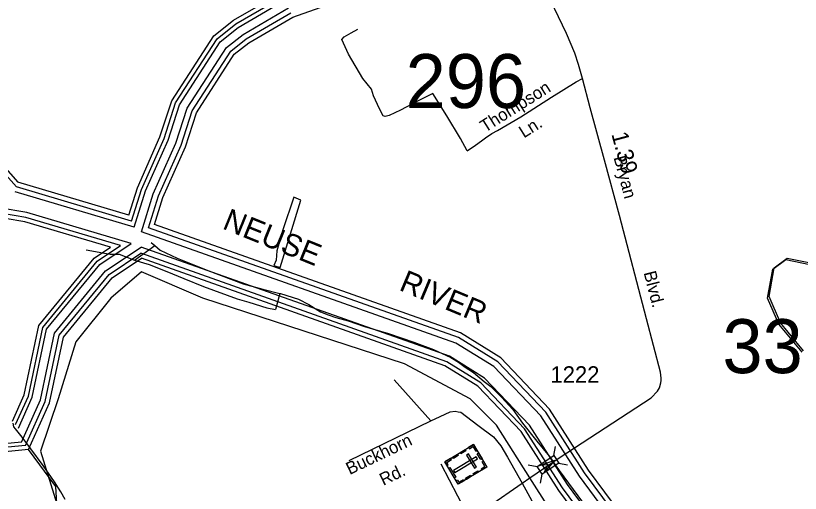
# Model space of a CAD drawing. Extents: x 2206922 to 2357709, y 510027 to 673830.
# Drawn here: x 2284540 to 2290501, y 583410 to 587042 of the extents above; entities that cross this region are included whole.
import ezdxf

# ---------------------------------------------------------------- set-up
doc = ezdxf.new("R2010")
doc.units = 0
for name, color, linetype in [('Exist Boundary Political Urban Extension UEB', 7, 'Continuous'), ('Exist Cultural Cemetery CELL', 7, 'Continuous'), ('Exist Hydrographic Buffer Line', 7, 'Continuous'), ('Exist Hydrographic Creek Single Shore', 7, 'Continuous'), ('Exist Hydrographic Island Shore', 7, 'Continuous'), ('Exist Hydrographic Misc Water Feature', 7, 'Continuous'), ('Exist Hydrographic River Shore', 7, 'Continuous'), ('Exist Hydrographic River Shore Label', 7, 'Continuous'), ('Exist Road Non-System Type 51', 7, 'Continuous'), ('Exist Road Non-System Type 51 Label', 7, 'Continuous'), ('Exist Road Secondary Mileage Hundredths English Label', 7, 'Continuous'), ('Exist Road Secondary Structure Standard Bridge Attributed CELL', 7, 'Continuous'), ('Exist Road Secondary Structure Standard Bridge CELL', 7, 'Continuous'), ('Exist Road Secondary Structure Standard Bridge Number Label', 7, 'Continuous'), ('Exist Road Secondary Type 51 Attributed', 7, 'Continuous'), ('Exist Road Secondary Type 51 Label', 7, 'Continuous'), ('Exist Road Secondary Type 51 Number Label', 7, 'Continuous')]:
    doc.layers.add(name, color=color, linetype=linetype)

msp = doc.modelspace()

# ---------------------------------------------------------------- linework, layer by layer
at = {"layer": 'Exist Boundary Political Urban Extension UEB'}
for points in [[(2290526.5, 584494.3), (2290349.5, 584707.8), (2290264.4, 584906.2), (2290303.6, 585125.2), (2290402.4, 585198.6), (2290828.5, 585111.3)], [(2288446.6, 583527.6), (2288192.7, 583929.5), (2287992.9, 584129.3), (2287493.3, 584395.7), (2285961.2, 584895.3), (2285494.9, 585095.1), (2285261.8, 584895.3), (2284995.3, 584562.2), (2284862.1, 584129.3), (2284728.9, 583729.7), (2284862.1, 583296.8), (2284629, 582764), (2284196, 582364.4)], [(2289211.9, 582449.7), (2288592.4, 583296.8), (2288446.6, 583527.6)]]:
    msp.add_lwpolyline(points, dxfattribs=at)
at = {"layer": 'Exist Cultural Cemetery CELL'}
for points in [[(2288017.7, 583780.9), (2288120.5, 583610.4), (2287902.4, 583479), (2287799.7, 583649.5)], [(2287980.6, 583758.6), (2287986.5, 583748.9), (2288014.1, 583765.5), (2288035, 583730.7), (2288044.5, 583736.5), (2288017.7, 583780.9)], [(2287859.5, 583685.6), (2287896.6, 583708), (2287902.5, 583698.2), (2287865.4, 583675.9)], [(2287917.1, 583720.3), (2287954.2, 583742.7), (2287960.1, 583732.9), (2287923, 583710.6)], [(2287980.5, 583710.8), (2287964.5, 583701.2), (2288025.3, 583600.4), (2288041.3, 583610)], [(2288055.9, 583717.5), (2288082.7, 583673.1), (2288072.9, 583667.2), (2288046.2, 583711.6)], [(2287816.8, 583621.2), (2287826.6, 583627.1), (2287815.2, 583645.9), (2287849.9, 583666.8), (2287844.1, 583676.3), (2287799.7, 583649.5)], [(2288048.9, 583672.4), (2288039.3, 583688.4), (2287865.6, 583583.7), (2287875.2, 583567.7)], [(2288083.4, 583588), (2288077.5, 583597.7), (2288105.1, 583614.3), (2288084.2, 583649.1), (2288093.7, 583654.8), (2288120.5, 583610.4)], [(2287839.1, 583606.2), (2287882.9, 583533.5), (2287873.2, 583527.6), (2287829.4, 583600.3)], [(2288014.9, 583560), (2288052, 583582.4), (2288057.9, 583572.6), (2288020.8, 583550.3)], [(2287958.4, 583526), (2287995.5, 583548.4), (2288001.4, 583538.6), (2287964.3, 583516.3)], [(2287885.3, 583507.3), (2287895.2, 583513.3), (2287906.5, 583494.4), (2287941.1, 583515.3), (2287946.9, 583505.8), (2287902.4, 583479)]]:
    msp.add_lwpolyline(points, close=True, dxfattribs=at)
at = {"layer": 'Exist Hydrographic Buffer Line'}
for points in [[(2285420.6, 585480), (2285494.8, 585721.9), (2285666.7, 586108.4), (2285754.9, 586379.6), (2286069.7, 586866.7), (2286212.5, 586980.2), (2286571.7, 587189.8)], [(2285440.3, 585433.6), (2285525.3, 585710.5), (2285697.1, 586096.8), (2285784.5, 586365.6), (2286094.1, 586844.6), (2286230.9, 586953.3), (2286585.5, 587160.3)], [(2285496.5, 585399.5), (2285585, 585688.1), (2285756.6, 586074), (2285842.5, 586338), (2286141.9, 586801.3), (2286266.9, 586900.6), (2286612.4, 587102.3)], [(2285549.7, 585430.1), (2285624.4, 585673.4), (2285795.8, 586058.9), (2285880.7, 586319.8), (2286173.4, 586772.8), (2286290.6, 586865.9), (2286630.2, 587064.1)], [(2277233.9, 583458.3), (2278124.1, 583609.5), (2278593.2, 583922), (2278982.1, 584137.8), (2279893.6, 584427.7), (2280196.5, 584637.8), (2280666.2, 585090.4), (2281163.8, 585438.9), (2281441, 585695.6), (2281719.9, 586049.4), (2282010.2, 586326.9), (2282413.7, 586631.3), (2282658.7, 586757.3), (2282954.3, 586848.6), (2283346.2, 586840.6), (2283603.5, 586656.5), (2283899.9, 586264.5), (2284000.9, 586165), (2284383.2, 585921.3), (2284546, 585739.9)], [(2284614.7, 583774.6), (2284208.7, 583735.7), (2283914.6, 583836.6), (2283745.6, 583941.6), (2283620.2, 584160.3), (2283617.6, 584476.5), (2283711.8, 584683.8), (2284022.1, 585041.2), (2284251.8, 585451.7), (2284312.4, 585748.8)], [(2284584.1, 583799.2), (2284212, 583763.6), (2283926.4, 583861.5), (2283766, 583961.2), (2283647.6, 584167.7), (2283645.1, 584470.6), (2283735.1, 584668.8), (2284044.7, 585025.4), (2284277.8, 585442), (2284343.6, 585764.3)], [(2285420.6, 585480), (2284546, 585739.9)], [(2285440.3, 585433.6), (2284535, 585702.7)], [(2285416.2, 585310), (2284625.1, 585545.1), (2284412, 585582.1)], [(2285336.4, 585293.9), (2284616.4, 585507.9), (2284438.8, 585538.7)], [(2289762.6, 582417.7), (2289359.4, 582893.2), (2288862, 583566.3), (2288566.9, 584027.3), (2288202.3, 584410.1), (2287904, 584595.5), (2285549.7, 585430.1)], [(2289717.4, 582399), (2289322.9, 582864.3), (2288823.6, 583539.9), (2288530.1, 583998.5), (2288172.7, 584373.6), (2287883.6, 584553.3), (2285496.5, 585399.5)], [(2284539.3, 583933.9), (2284635.9, 584150.2), (2284745.9, 584671.6), (2285158, 585174.6), (2285336.4, 585293.9)], [(2284560.5, 583905.6), (2284665.5, 584140.6), (2284774.6, 584657.8), (2285179, 585151.5), (2285416.2, 585310)], [(2284584.1, 583799.2), (2284727.6, 584120.5), (2284834.8, 584628.9), (2285223.1, 585102.9), (2285492.7, 585283.1)], [(2289711.2, 582276.3), (2289598, 582349.4), (2289598, 582368.1), (2289235.8, 582795.3), (2288732.1, 583476.9), (2288442.3, 583929.6), (2288102.1, 584286.8), (2287835.2, 584452.7), (2285492.7, 585283.1)], [(2284614.7, 583774.6), (2284763.9, 584108.7), (2284870.1, 584612), (2285248.9, 585074.4), (2285490.2, 585235.8)], [(2289678.8, 582243.1), (2289552.5, 582324.6), (2289552.5, 582351.4), (2289200.2, 582767.1), (2288694.6, 583451.1), (2288406.4, 583901.4), (2288073.1, 584251.3), (2287815.4, 584411.5), (2285490.2, 585235.8)]]:
    msp.add_lwpolyline(points, dxfattribs=at)
at = {"layer": 'Exist Hydrographic Creek Single Shore'}
msp.add_lwpolyline([(2290514.8, 584483.4), (2290337.9, 584696.9), (2290252.8, 584895.3), (2290291.9, 585114.3), (2290390.8, 585187.7), (2290816.9, 585100.4)], dxfattribs=at)
at = {"layer": 'Exist Hydrographic Island Shore'}
for points in [[(2285259.7, 585281.8), (2284608.7, 585475.3), (2284458.8, 585501.3)], [(2284514.8, 583958.8), (2284604.8, 584160.3), (2284715.7, 584686), (2285135.9, 585199), (2285259.7, 585281.8)]]:
    msp.add_lwpolyline(points, dxfattribs=at)
at = {"layer": 'Exist Hydrographic Misc Water Feature'}
for p, q in [((2285569.8, 585317.6), (2285596, 585293.8)), ((2285443.3, 585183), (2285596, 585293.8)), ((2286546.6, 584930.8), (2286513.6, 584808.8))]:
    msp.add_line(p, q, dxfattribs=at)
for points in [[(2286500.7, 585142.5), (2286549.1, 585128.7), (2286706, 585640), (2286653.9, 585661.6), (2286570, 585415.1), (2286523.7, 585254.6), (2286518.4, 585184.5), (2286500.7, 585142.5)], [(2285074.6, 585260.8), (2285258.4, 585229.5), (2285261.8, 585229)], [(2285596, 585293.8), (2285638.1, 585260.3), (2285766.6, 585197.5), (2286007.4, 585101.7), (2286267.8, 585004.4), (2286418.3, 584963.9), (2286546.6, 584930.8)], [(2285261.8, 585229), (2285302.6, 585229.3), (2285324.7, 585229.2), (2285443.3, 585183)], [(2285443.3, 585183), (2285553.2, 585151.4), (2285687.3, 585096.7), (2285817.9, 585044.2), (2285966.4, 584983.3), (2286223.3, 584889.9), (2286311.5, 584862.8), (2286447.8, 584822), (2286513.6, 584808.8)], [(2286546.6, 584930.8), (2286550.5, 584929), (2286687.3, 584886.5), (2286767.3, 584846.8), (2286855.9, 584791.7), (2286914.1, 584766.4), (2286972.1, 584747), (2287066.3, 584722), (2287188.7, 584679.2), (2287371.4, 584624.9), (2287565.6, 584558.7), (2287714.2, 584503.9), (2287846.5, 584443.4), (2287904.7, 584407.9), (2287955.2, 584368.7), (2288017.5, 584329.2), (2288100.3, 584260), (2288150.6, 584222.4), (2288230.9, 584141.4), (2288317.9, 584048), (2288390.9, 583942.9), (2288498.1, 583807.9), (2288595.1, 583690.8), (2288668.1, 583583.6), (2288953.3, 583198.4)], [(2284916.3, 583362.5), (2284881.8, 583422), (2284835.1, 583497.6), (2284748.3, 583623), (2284654.6, 583749.8), (2284588, 583837.3), (2284537.5, 583900.9), (2284525.2, 583916.5), (2284520.9, 583944.3)], [(2284229.8, 582383.8), (2284600.7, 582743.6), (2284805.8, 583087.1), (2284853.7, 583289.5), (2284843.7, 583463.5), (2284637.9, 583743.1)]]:
    msp.add_lwpolyline(points, dxfattribs=at)
at = {"layer": 'Exist Hydrographic River Shore'}
for points in [[(2285594.1, 585454.3), (2285657.6, 585661), (2285828.9, 586046.2), (2285912.9, 586304.5), (2286199.9, 586748.7), (2286310.6, 586836.7), (2286645.2, 587031.9), (2287354.8, 587284.7)], [(2285400.1, 585525.8), (2285463.8, 585733.5), (2285635.8, 586120.3), (2285724.8, 586394), (2286044.9, 586889.3), (2286193.8, 587007.6), (2286557.7, 587220)], [(2277228.5, 583490.4), (2278111.9, 583640.4), (2278576.3, 583949.8), (2278969.2, 584167.8), (2279879.1, 584457.2), (2280175.9, 584663), (2280645.5, 585115.6), (2281143.4, 585464.3), (2281417.1, 585717.7), (2281695.8, 586071.4), (2281989.1, 586351.7), (2282396.3, 586658.9), (2282646.4, 586787.5), (2282949.7, 586881.2), (2283356.9, 586872.9), (2283626.4, 586680.1), (2283924.4, 586286), (2284021.3, 586190.6), (2284404.4, 585946.3), (2284556.9, 585776.5)], [(2284637.9, 583743.1), (2284204.7, 583701.7), (2283900.1, 583806.1), (2283720.8, 583917.6), (2283586.8, 584151.2), (2283584.1, 584483.6), (2283683.4, 584702), (2283994.6, 585060.6), (2284220.1, 585463.5), (2284277.8, 585746.5)], [(2285400.1, 585525.8), (2284556.9, 585776.5)], [(2289727.3, 582517.5), (2289388.9, 582916.6), (2288893, 583587.7), (2288596.6, 584050.7), (2288226.2, 584439.5), (2287920.4, 584629.6), (2285594.1, 585454.3)], [(2284637.9, 583743.1), (2284796.4, 584098.1), (2284901.6, 584596.9), (2285272, 585049), (2285495.3, 585198.3)], [(2289644.8, 582225), (2289518.9, 582306.3), (2289518.9, 582339.1), (2289173.8, 582746.2), (2288666.9, 583432), (2288379.8, 583880.6), (2288051.7, 584225), (2287800.7, 584381), (2285495.3, 585198.3)]]:
    msp.add_lwpolyline(points, dxfattribs=at)
at = {"layer": 'Exist Road Non-System Type 51'}
for p, q in [((2287695, 583960.6), (2287414.3, 584273.7)), ((2287074.2, 583660.8), (2287695, 583960.6)), ((2287768.7, 583634.9), (2287990.6, 583213.6))]:
    msp.add_line(p, q, dxfattribs=at)
for points in [[(2287968.7, 586013.5), (2287919.4, 586107.6), (2287815.4, 586281), (2287708.3, 586451.2), (2287591.8, 586391.3), (2287462.6, 586325.1), (2287377.6, 586284.1), (2287346.1, 586274.7), (2287330.4, 586281), (2287317.8, 586303), (2287289.4, 586366.1), (2287257.9, 586432.2), (2287242.2, 586482.7), (2287176, 586564.6), (2287068.9, 586750.6), (2287018.5, 586860.9), (2287034.3, 586882.9), (2287087.8, 586911.3), (2287138.2, 586939.7)], [(2287968.7, 586013.5), (2288033.9, 586058.6), (2288079, 586091.2), (2288109.1, 586113.8), (2288156.7, 586146.4), (2288199.9, 586170.1), (2288377.2, 586274.3), (2288610.3, 586422.2), (2288798.7, 586540.1), (2288845.5, 586565.2)], [(2287695, 583960.6), (2287764.7, 583995.1), (2287842, 584029.1), (2287877.5, 584034.8), (2287901.7, 584030.5), (2287921.6, 584026.3), (2288051.1, 583929.5), (2288170.6, 583839.8), (2288224.6, 583771.5), (2288275.8, 583686.1), (2288387.5, 583486.8)]]:
    msp.add_lwpolyline(points, dxfattribs=at)
at = {"layer": 'Exist Road Secondary Structure Standard Bridge Attributed CELL'}
msp.add_lwpolyline([(2288520.3, 583621.2), (2288635.4, 583661.4), (2288555.8, 583569.1), (2288585, 583627.1)], close=True, dxfattribs=at)
at = {"layer": 'Exist Road Secondary Structure Standard Bridge CELL'}
for p, q in [((2288627.4, 583698.3), (2288640.9, 583766)), ((2288665.6, 583640.9), (2288733.3, 583627.4)), ((2288433.8, 583628.2), (2288501.5, 583614.7)), ((2288527.1, 583488.4), (2288540.6, 583556))]:
    msp.add_line(p, q, dxfattribs=at)
msp.add_lwpolyline([(2288501.5, 583614.7), (2288627.2, 583698.6), (2288666.3, 583639.9), (2288540.6, 583556)], close=True, dxfattribs=at)
at = {"layer": 'Exist Road Secondary Type 51 Attributed'}
for points in [[(2288668.9, 583680.7), (2289368.5, 584136.1), (2289415.2, 584186.3), (2289430.4, 584212.4), (2289441.9, 584249.8), (2289444.2, 584267.8), (2289443.6, 584286.6), (2289438.6, 584331.7), (2289331.7, 584738), (2289126.2, 585523.7), (2289012.5, 585945), (2288905.6, 586342.8), (2288845.5, 586565.2), (2288815.4, 586670.5), (2288788.1, 586757.2), (2288724.3, 586907.9), (2288602.4, 587161.2)], [(2288387.5, 583486.8), (2288446.6, 583527.6), (2288668.9, 583680.7)], [(2288370.4, 582372.4), (2288033.3, 583001.5), (2287967.9, 583108.2), (2287957.9, 583142.4), (2287957.9, 583170.9), (2287969.3, 583195), (2287990.6, 583213.6), (2288013.4, 583237.7), (2288130.9, 583309), (2288387.5, 583486.8)], [(2288387.5, 583486.8), (2288735.3, 582853.5), (2288852.7, 582638.5)]]:
    msp.add_lwpolyline(points, dxfattribs=at)

# ---------------------------------------------------------------- texts
at = {"layer": 'Exist Hydrographic River Shore Label'}
for s, rotation, p in [('NEUSE', 337.90994, (2286102.7, 585425.9)), ('RIVER', 337.36311, (2287445, 584958.5))]:
    msp.add_text(s, height=167.32, rotation=rotation, dxfattribs=at).set_placement(p)
at = {"layer": 'Exist Road Non-System Type 51 Label'}
for s, rotation, p in [('Thompson', 32.22534, (2288106.1, 586151.2)), ('Ln.', 32.22534, (2288400.9, 586108.4)), ('Buckhorn', 25.77704, (2287077.6, 583548.8)), ('Rd.', 25.77704, (2287332.5, 583466.7))]:
    msp.add_text(s, height=95, rotation=rotation, dxfattribs=at).set_placement(p)
at = {"layer": 'Exist Road Secondary Mileage Hundredths English Label'}
msp.add_text('1.39', height=125, rotation=285.03432, dxfattribs=at).set_placement((2289064.9, 586142.1))
at = {"layer": 'Exist Road Secondary Structure Standard Bridge Number Label'}
for s, p in [('296', (2287502.5, 586340.2)), ('33', (2289909.4, 584324.2))]:
    msp.add_text(s, height=410.1, dxfattribs=at).set_placement(p)
at = {"layer": 'Exist Road Secondary Type 51 Label'}
for s, rotation, p in [('Bryan', 285.03432, (2289081.3, 585964.1)), ('Blvd.', 284.31969, (2289310.1, 585088.3))]:
    msp.add_text(s, height=95, rotation=rotation, dxfattribs=at).set_placement(p)
at = {"layer": 'Exist Road Secondary Type 51 Number Label'}
msp.add_text('1222', height=125, dxfattribs=at).set_placement((2288602.9, 584251.6))

doc.saveas('drawing.dxf')
